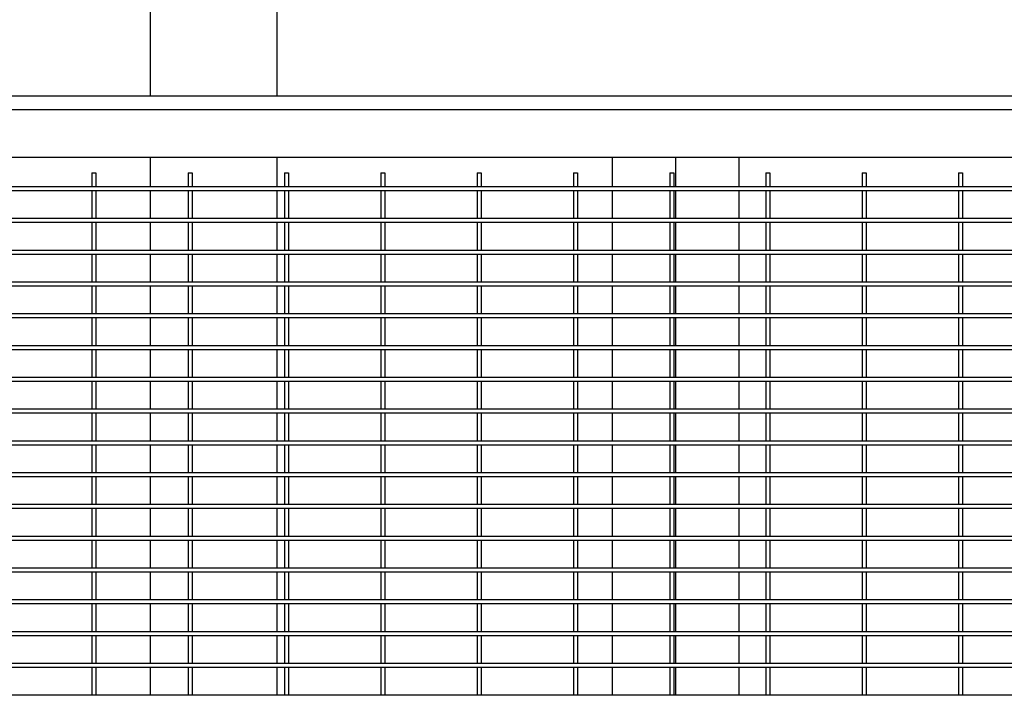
# Model space of a CAD drawing. Header units: inches. Extents: x 36 to 1719, y -84 to 1122.
# Tile 515 of 558: x 951 to 982, y 834 to 856. Entities that reach past the tile are written whole.
import ezdxf

# ---------------------------------------------------------------- set-up
doc = ezdxf.new("R2010")
doc.units = ezdxf.units.IN
doc.header["$LTSCALE"] = 48
doc.header["$MEASUREMENT"] = 0
doc.layers.add('Dimension (ANSI)', color=7, linetype='Continuous', lineweight=25)
doc.layers.add('Visible (ANSI)', color=7, linetype='Continuous', lineweight=30)
doc.styles.add('Note Text (ANSI)', font='tahoma.ttf')
doc.dimstyles.new('Architectural (ANSI)', dxfattribs={"dimscale": 48, "dimtxt": 0.125, "dimasz": 0.098425, "dimexe": 0.125, "dimexo": 0.0625, "dimgap": 0.031496, "dimtad": 0, "dimtih": 1, "dimtoh": 1, "dimdec": 4, "dimrnd": 1e-08, "dimzin": 3, "dimdsep": 46, "dimlunit": 4, "dimtxsty": 'Note Text (ANSI)', "dimcen": 0.09, "dimdle": 0.393701, "dimclrd": 256, "dimclre": 256, "dimclrt": 256, "dimadec": 0, "dimazin": 3, "dimtfac": 0.96, "dimtofl": 0, "dimtmove": 0, "dimatfit": 3, "dimfxl": 1, "dimfrac": 2, "dimtolj": 1, "dimtzin": 12, "dimlwd": -1, "dimlwe": -1, "dimarcsym": 0})

# ---------------------------------------------------------------- blocks, each defined once
blk = doc.blocks.new('*D15')
at = {"layer": 'Defpoints', "color": 0, "transparency": 16777216}
for p in [(1046.918, 854.671), (727.918, 840.715), (1046.918, 743.531)]:
    blk.add_point(p, dxfattribs=at)
at = {"layer": 'Dimension (ANSI)', "transparency": 16777216}
for p, q in [((1046.918, 851.671), (1046.918, 737.531)), ((727.918, 837.715), (727.918, 737.531)), ((732.642, 743.531), (854.572, 743.531)), ((1042.193, 743.531), (878.263, 743.531))]:
    blk.add_line(p, q, dxfattribs=at)
for points in [[(732.642, 744.318), (732.642, 742.743), (727.918, 743.531)], [(1042.193, 744.318), (1042.193, 742.743), (1046.918, 743.531)]]:
    blk.add_solid(points, dxfattribs=at)
at = {"layer": 'Dimension (ANSI)', "transparency": 16777216, "insert": (856.084, 746.656), "char_height": 6, "attachment_point": 1, "style": 'Note Text (ANSI)'}
blk.add_mtext('\\A1;26\'-7"', dxfattribs=at)

msp = doc.modelspace()

# ---------------------------------------------------------------- linework, layer by layer
at = {"layer": 'Visible (ANSI)'}
for p, q in [((955.41768, 890.4914), (955.41768, 853.13131)), ((959.41768, 853.13131), (959.41768, 869.42737)), ((1045.37768, 853.13131), (922.53768, 853.13131)), ((922.95768, 852.71131), (1044.95768, 852.71131)), ((924.45768, 851.21131), (1043.45768, 851.21131)), ((955.41768, 851.21131), (955.41768, 850.27381)), ((959.41768, 850.27381), (959.41768, 851.21131)), ((969.95768, 851.21131), (969.95768, 850.27381)), ((971.95768, 851.21131), (971.95768, 850.27381)), ((971.95768, 851.21131), (971.95768, 850.27381)), ((973.95768, 850.27381), (973.95768, 851.21131)), ((953.58268, 850.71131), (953.70768, 850.71131)), ((953.58268, 850.71131), (953.58268, 850.27381)), ((953.70768, 850.71131), (953.70768, 850.27381)), ((956.61393, 850.71131), (956.73893, 850.71131)), ((956.61393, 850.71131), (956.61393, 850.27381)), ((956.73893, 850.71131), (956.73893, 850.27381)), ((959.64518, 850.71131), (959.77018, 850.71131)), ((959.64518, 850.71131), (959.64518, 850.27381)), ((959.77018, 850.71131), (959.77018, 850.27381)), ((962.67643, 850.71131), (962.80143, 850.71131)), ((962.67643, 850.71131), (962.67643, 850.27381)), ((962.80143, 850.71131), (962.80143, 850.27381)), ((965.70768, 850.71131), (965.83268, 850.71131)), ((965.70768, 850.71131), (965.70768, 850.27381)), ((965.83268, 850.71131), (965.83268, 850.27381)), ((968.73893, 850.71131), (968.86393, 850.71131)), ((968.73893, 850.71131), (968.73893, 850.27381)), ((968.86393, 850.71131), (968.86393, 850.27381)), ((971.77018, 850.71131), (971.89518, 850.71131)), ((971.77018, 850.71131), (971.77018, 850.27381)), ((971.89518, 850.71131), (971.89518, 850.27381)), ((974.80143, 850.71131), (974.92643, 850.71131)), ((974.80143, 850.71131), (974.80143, 850.27381)), ((974.92643, 850.71131), (974.92643, 850.27381)), ((977.83268, 850.71131), (977.95768, 850.71131)), ((977.83268, 850.71131), (977.83268, 850.27381)), ((977.95768, 850.71131), (977.95768, 850.27381)), ((980.86393, 850.71131), (980.98893, 850.71131)), ((980.86393, 850.71131), (980.86393, 850.27381)), ((980.98893, 850.71131), (980.98893, 850.27381)), ((953.64518, 850.27381), (950.61393, 850.27381)), ((956.67643, 850.27381), (953.64518, 850.27381)), ((959.70768, 850.27381), (956.67643, 850.27381)), ((962.73893, 850.27381), (959.70768, 850.27381)), ((965.77018, 850.27381), (962.73893, 850.27381)), ((968.80143, 850.27381), (965.77018, 850.27381)), ((971.83268, 850.27381), (968.80143, 850.27381)), ((974.86393, 850.27381), (971.83268, 850.27381)), ((977.89518, 850.27381), (974.86393, 850.27381)), ((980.92643, 850.27381), (977.89518, 850.27381)), ((983.95768, 850.27381), (980.92643, 850.27381)), ((953.64518, 850.14881), (950.61393, 850.14881)), ((953.58268, 850.14881), (953.58268, 849.27381)), ((956.67643, 850.14881), (953.64518, 850.14881)), ((953.70768, 850.14881), (953.70768, 849.27381)), ((955.41768, 850.14881), (955.41768, 849.27381)), ((956.61393, 850.14881), (956.61393, 849.27381)), ((959.70768, 850.14881), (956.67643, 850.14881)), ((956.73893, 850.14881), (956.73893, 849.27381)), ((959.41768, 849.27381), (959.41768, 850.14881)), ((959.64518, 850.14881), (959.64518, 849.27381)), ((962.73893, 850.14881), (959.70768, 850.14881)), ((959.77018, 850.14881), (959.77018, 849.27381)), ((962.67643, 850.14881), (962.67643, 849.27381)), ((965.77018, 850.14881), (962.73893, 850.14881)), ((962.80143, 850.14881), (962.80143, 849.27381)), ((965.70768, 850.14881), (965.70768, 849.27381)), ((968.80143, 850.14881), (965.77018, 850.14881)), ((965.83268, 850.14881), (965.83268, 849.27381)), ((968.73893, 850.14881), (968.73893, 849.27381)), ((971.83268, 850.14881), (968.80143, 850.14881)), ((968.86393, 850.14881), (968.86393, 849.27381)), ((969.95768, 850.14881), (969.95768, 849.27381)), ((971.77018, 850.14881), (971.77018, 849.27381)), ((974.86393, 850.14881), (971.83268, 850.14881)), ((971.89518, 850.14881), (971.89518, 849.27381)), ((971.95768, 850.14881), (971.95768, 849.27381)), ((971.95768, 850.14881), (971.95768, 849.27381)), ((973.95768, 849.27381), (973.95768, 850.14881)), ((974.80143, 850.14881), (974.80143, 849.27381)), ((977.89518, 850.14881), (974.86393, 850.14881)), ((974.92643, 850.14881), (974.92643, 849.27381)), ((977.83268, 850.14881), (977.83268, 849.27381)), ((980.92643, 850.14881), (977.89518, 850.14881)), ((977.95768, 850.14881), (977.95768, 849.27381)), ((980.86393, 850.14881), (980.86393, 849.27381)), ((983.95768, 850.14881), (980.92643, 850.14881)), ((980.98893, 850.14881), (980.98893, 849.27381)), ((953.64518, 849.27381), (950.61393, 849.27381)), ((956.67643, 849.27381), (953.64518, 849.27381)), ((959.70768, 849.27381), (956.67643, 849.27381)), ((962.73893, 849.27381), (959.70768, 849.27381)), ((965.77018, 849.27381), (962.73893, 849.27381)), ((968.80143, 849.27381), (965.77018, 849.27381)), ((971.83268, 849.27381), (968.80143, 849.27381)), ((974.86393, 849.27381), (971.83268, 849.27381)), ((977.89518, 849.27381), (974.86393, 849.27381)), ((980.92643, 849.27381), (977.89518, 849.27381)), ((983.95768, 849.27381), (980.92643, 849.27381)), ((953.64518, 849.14881), (950.61393, 849.14881)), ((953.58268, 849.14881), (953.58268, 848.27381)), ((956.67643, 849.14881), (953.64518, 849.14881)), ((953.70768, 849.14881), (953.70768, 848.27381)), ((955.41768, 849.14881), (955.41768, 848.27381)), ((956.61393, 849.14881), (956.61393, 848.27381)), ((959.70768, 849.14881), (956.67643, 849.14881)), ((956.73893, 849.14881), (956.73893, 848.27381)), ((959.41768, 848.27381), (959.41768, 849.14881)), ((959.64518, 849.14881), (959.64518, 848.27381)), ((962.73893, 849.14881), (959.70768, 849.14881)), ((959.77018, 849.14881), (959.77018, 848.27381)), ((962.67643, 849.14881), (962.67643, 848.27381)), ((965.77018, 849.14881), (962.73893, 849.14881)), ((962.80143, 849.14881), (962.80143, 848.27381)), ((965.70768, 849.14881), (965.70768, 848.27381)), ((968.80143, 849.14881), (965.77018, 849.14881)), ((965.83268, 849.14881), (965.83268, 848.27381)), ((968.73893, 849.14881), (968.73893, 848.27381)), ((971.83268, 849.14881), (968.80143, 849.14881)), ((968.86393, 849.14881), (968.86393, 848.27381)), ((969.95768, 849.14881), (969.95768, 848.27381)), ((971.77018, 849.14881), (971.77018, 848.27381)), ((974.86393, 849.14881), (971.83268, 849.14881)), ((971.89518, 849.14881), (971.89518, 848.27381)), ((971.95768, 849.14881), (971.95768, 848.27381)), ((971.95768, 849.14881), (971.95768, 848.27381)), ((973.95768, 848.27381), (973.95768, 849.14881)), ((974.80143, 849.14881), (974.80143, 848.27381)), ((977.89518, 849.14881), (974.86393, 849.14881)), ((974.92643, 849.14881), (974.92643, 848.27381)), ((977.83268, 849.14881), (977.83268, 848.27381)), ((980.92643, 849.14881), (977.89518, 849.14881)), ((977.95768, 849.14881), (977.95768, 848.27381)), ((980.86393, 849.14881), (980.86393, 848.27381)), ((983.95768, 849.14881), (980.92643, 849.14881)), ((980.98893, 849.14881), (980.98893, 848.27381)), ((953.64518, 848.27381), (950.61393, 848.27381)), ((953.64518, 848.14881), (950.61393, 848.14881)), ((953.58268, 848.14881), (953.58268, 847.27381)), ((956.67643, 848.27381), (953.64518, 848.27381)), ((956.67643, 848.14881), (953.64518, 848.14881)), ((953.70768, 848.14881), (953.70768, 847.27381)), ((955.41768, 848.14881), (955.41768, 847.27381)), ((956.61393, 848.14881), (956.61393, 847.27381)), ((959.70768, 848.27381), (956.67643, 848.27381)), ((959.70768, 848.14881), (956.67643, 848.14881)), ((956.73893, 848.14881), (956.73893, 847.27381)), ((959.41768, 847.27381), (959.41768, 848.14881)), ((959.64518, 848.14881), (959.64518, 847.27381)), ((962.73893, 848.27381), (959.70768, 848.27381)), ((962.73893, 848.14881), (959.70768, 848.14881)), ((959.77018, 848.14881), (959.77018, 847.27381)), ((962.67643, 848.14881), (962.67643, 847.27381)), ((965.77018, 848.27381), (962.73893, 848.27381)), ((965.77018, 848.14881), (962.73893, 848.14881)), ((962.80143, 848.14881), (962.80143, 847.27381)), ((965.70768, 848.14881), (965.70768, 847.27381)), ((968.80143, 848.27381), (965.77018, 848.27381)), ((968.80143, 848.14881), (965.77018, 848.14881)), ((965.83268, 848.14881), (965.83268, 847.27381)), ((968.73893, 848.14881), (968.73893, 847.27381)), ((971.83268, 848.27381), (968.80143, 848.27381)), ((971.83268, 848.14881), (968.80143, 848.14881)), ((968.86393, 848.14881), (968.86393, 847.27381)), ((969.95768, 848.14881), (969.95768, 847.27381)), ((971.77018, 848.14881), (971.77018, 847.27381)), ((974.86393, 848.27381), (971.83268, 848.27381)), ((974.86393, 848.14881), (971.83268, 848.14881)), ((971.89518, 848.14881), (971.89518, 847.27381)), ((971.95768, 848.14881), (971.95768, 847.27381)), ((971.95768, 848.14881), (971.95768, 847.27381)), ((973.95768, 847.27381), (973.95768, 848.14881)), ((974.80143, 848.14881), (974.80143, 847.27381)), ((977.89518, 848.27381), (974.86393, 848.27381)), ((977.89518, 848.14881), (974.86393, 848.14881)), ((974.92643, 848.14881), (974.92643, 847.27381)), ((977.83268, 848.14881), (977.83268, 847.27381)), ((980.92643, 848.27381), (977.89518, 848.27381)), ((980.92643, 848.14881), (977.89518, 848.14881)), ((977.95768, 848.14881), (977.95768, 847.27381)), ((980.86393, 848.14881), (980.86393, 847.27381)), ((983.95768, 848.27381), (980.92643, 848.27381)), ((983.95768, 848.14881), (980.92643, 848.14881)), ((980.98893, 848.14881), (980.98893, 847.27381)), ((953.64518, 847.27381), (950.61393, 847.27381)), ((953.64518, 847.14881), (950.61393, 847.14881)), ((953.58268, 847.14881), (953.58268, 846.27381)), ((956.67643, 847.27381), (953.64518, 847.27381)), ((956.67643, 847.14881), (953.64518, 847.14881)), ((953.70768, 847.14881), (953.70768, 846.27381)), ((955.41768, 847.14881), (955.41768, 846.27381)), ((956.61393, 847.14881), (956.61393, 846.27381)), ((959.70768, 847.27381), (956.67643, 847.27381)), ((959.70768, 847.14881), (956.67643, 847.14881)), ((956.73893, 847.14881), (956.73893, 846.27381)), ((959.41768, 846.27381), (959.41768, 847.14881)), ((959.64518, 847.14881), (959.64518, 846.27381)), ((962.73893, 847.27381), (959.70768, 847.27381)), ((962.73893, 847.14881), (959.70768, 847.14881)), ((959.77018, 847.14881), (959.77018, 846.27381)), ((962.67643, 847.14881), (962.67643, 846.27381)), ((965.77018, 847.27381), (962.73893, 847.27381)), ((965.77018, 847.14881), (962.73893, 847.14881)), ((962.80143, 847.14881), (962.80143, 846.27381)), ((965.70768, 847.14881), (965.70768, 846.27381)), ((968.80143, 847.27381), (965.77018, 847.27381)), ((968.80143, 847.14881), (965.77018, 847.14881)), ((965.83268, 847.14881), (965.83268, 846.27381)), ((968.73893, 847.14881), (968.73893, 846.27381)), ((971.83268, 847.27381), (968.80143, 847.27381)), ((971.83268, 847.14881), (968.80143, 847.14881)), ((968.86393, 847.14881), (968.86393, 846.27381)), ((969.95768, 847.14881), (969.95768, 846.27381)), ((971.77018, 847.14881), (971.77018, 846.27381)), ((974.86393, 847.27381), (971.83268, 847.27381)), ((974.86393, 847.14881), (971.83268, 847.14881)), ((971.89518, 847.14881), (971.89518, 846.27381)), ((971.95768, 847.14881), (971.95768, 846.27381)), ((971.95768, 847.14881), (971.95768, 846.27381)), ((973.95768, 846.27381), (973.95768, 847.14881)), ((974.80143, 847.14881), (974.80143, 846.27381)), ((977.89518, 847.27381), (974.86393, 847.27381)), ((977.89518, 847.14881), (974.86393, 847.14881)), ((974.92643, 847.14881), (974.92643, 846.27381)), ((977.83268, 847.14881), (977.83268, 846.27381)), ((980.92643, 847.27381), (977.89518, 847.27381)), ((980.92643, 847.14881), (977.89518, 847.14881)), ((977.95768, 847.14881), (977.95768, 846.27381)), ((980.86393, 847.14881), (980.86393, 846.27381)), ((983.95768, 847.27381), (980.92643, 847.27381)), ((983.95768, 847.14881), (980.92643, 847.14881)), ((980.98893, 847.14881), (980.98893, 846.27381)), ((953.64518, 846.27381), (950.61393, 846.27381)), ((953.64518, 846.14881), (950.61393, 846.14881)), ((953.58268, 846.14881), (953.58268, 845.27381)), ((956.67643, 846.27381), (953.64518, 846.27381)), ((956.67643, 846.14881), (953.64518, 846.14881)), ((953.70768, 846.14881), (953.70768, 845.27381)), ((955.41768, 846.14881), (955.41768, 845.27381)), ((956.61393, 846.14881), (956.61393, 845.27381)), ((959.70768, 846.27381), (956.67643, 846.27381)), ((959.70768, 846.14881), (956.67643, 846.14881)), ((956.73893, 846.14881), (956.73893, 845.27381)), ((959.41768, 845.27381), (959.41768, 846.14881)), ((959.64518, 846.14881), (959.64518, 845.27381)), ((962.73893, 846.27381), (959.70768, 846.27381)), ((962.73893, 846.14881), (959.70768, 846.14881)), ((959.77018, 846.14881), (959.77018, 845.27381)), ((962.67643, 846.14881), (962.67643, 845.27381)), ((965.77018, 846.27381), (962.73893, 846.27381)), ((965.77018, 846.14881), (962.73893, 846.14881)), ((962.80143, 846.14881), (962.80143, 845.27381)), ((965.70768, 846.14881), (965.70768, 845.27381)), ((968.80143, 846.27381), (965.77018, 846.27381)), ((968.80143, 846.14881), (965.77018, 846.14881)), ((965.83268, 846.14881), (965.83268, 845.27381)), ((968.73893, 846.14881), (968.73893, 845.27381)), ((971.83268, 846.27381), (968.80143, 846.27381)), ((971.83268, 846.14881), (968.80143, 846.14881)), ((968.86393, 846.14881), (968.86393, 845.27381)), ((969.95768, 846.14881), (969.95768, 845.27381)), ((971.77018, 846.14881), (971.77018, 845.27381)), ((974.86393, 846.27381), (971.83268, 846.27381)), ((974.86393, 846.14881), (971.83268, 846.14881)), ((971.89518, 846.14881), (971.89518, 845.27381)), ((971.95768, 846.14881), (971.95768, 845.27381)), ((971.95768, 846.14881), (971.95768, 845.27381)), ((973.95768, 845.27381), (973.95768, 846.14881)), ((974.80143, 846.14881), (974.80143, 845.27381)), ((977.89518, 846.27381), (974.86393, 846.27381)), ((977.89518, 846.14881), (974.86393, 846.14881)), ((974.92643, 846.14881), (974.92643, 845.27381)), ((977.83268, 846.14881), (977.83268, 845.27381)), ((980.92643, 846.27381), (977.89518, 846.27381)), ((980.92643, 846.14881), (977.89518, 846.14881)), ((977.95768, 846.14881), (977.95768, 845.27381)), ((980.86393, 846.14881), (980.86393, 845.27381)), ((983.95768, 846.27381), (980.92643, 846.27381)), ((983.95768, 846.14881), (980.92643, 846.14881)), ((980.98893, 846.14881), (980.98893, 845.27381)), ((953.64518, 845.27381), (950.61393, 845.27381)), ((956.67643, 845.27381), (953.64518, 845.27381)), ((959.70768, 845.27381), (956.67643, 845.27381)), ((962.73893, 845.27381), (959.70768, 845.27381)), ((965.77018, 845.27381), (962.73893, 845.27381)), ((968.80143, 845.27381), (965.77018, 845.27381)), ((971.83268, 845.27381), (968.80143, 845.27381)), ((974.86393, 845.27381), (971.83268, 845.27381)), ((977.89518, 845.27381), (974.86393, 845.27381)), ((980.92643, 845.27381), (977.89518, 845.27381)), ((983.95768, 845.27381), (980.92643, 845.27381)), ((953.64518, 845.14881), (950.61393, 845.14881)), ((953.58268, 845.14881), (953.58268, 844.27381)), ((956.67643, 845.14881), (953.64518, 845.14881)), ((953.70768, 845.14881), (953.70768, 844.27381)), ((955.41768, 845.14881), (955.41768, 844.27381)), ((956.61393, 845.14881), (956.61393, 844.27381)), ((959.70768, 845.14881), (956.67643, 845.14881)), ((956.73893, 845.14881), (956.73893, 844.27381)), ((959.41768, 844.27381), (959.41768, 845.14881)), ((959.64518, 845.14881), (959.64518, 844.27381)), ((962.73893, 845.14881), (959.70768, 845.14881)), ((959.77018, 845.14881), (959.77018, 844.27381)), ((962.67643, 845.14881), (962.67643, 844.27381)), ((965.77018, 845.14881), (962.73893, 845.14881)), ((962.80143, 845.14881), (962.80143, 844.27381)), ((965.70768, 845.14881), (965.70768, 844.27381)), ((968.80143, 845.14881), (965.77018, 845.14881)), ((965.83268, 845.14881), (965.83268, 844.27381)), ((968.73893, 845.14881), (968.73893, 844.27381)), ((971.83268, 845.14881), (968.80143, 845.14881)), ((968.86393, 845.14881), (968.86393, 844.27381)), ((969.95768, 845.14881), (969.95768, 844.27381)), ((971.77018, 845.14881), (971.77018, 844.27381)), ((974.86393, 845.14881), (971.83268, 845.14881)), ((971.89518, 845.14881), (971.89518, 844.27381)), ((971.95768, 845.14881), (971.95768, 844.27381)), ((971.95768, 845.14881), (971.95768, 844.27381)), ((973.95768, 844.27381), (973.95768, 845.14881)), ((974.80143, 845.14881), (974.80143, 844.27381)), ((977.89518, 845.14881), (974.86393, 845.14881)), ((974.92643, 845.14881), (974.92643, 844.27381)), ((977.83268, 845.14881), (977.83268, 844.27381)), ((980.92643, 845.14881), (977.89518, 845.14881)), ((977.95768, 845.14881), (977.95768, 844.27381)), ((980.86393, 845.14881), (980.86393, 844.27381)), ((983.95768, 845.14881), (980.92643, 845.14881)), ((980.98893, 845.14881), (980.98893, 844.27381)), ((953.64518, 844.27381), (950.61393, 844.27381)), ((953.64518, 844.14881), (950.61393, 844.14881)), ((953.58268, 844.14881), (953.58268, 843.27381)), ((956.67643, 844.27381), (953.64518, 844.27381)), ((956.67643, 844.14881), (953.64518, 844.14881)), ((953.70768, 844.14881), (953.70768, 843.27381)), ((955.41768, 844.14881), (955.41768, 843.27381)), ((956.61393, 844.14881), (956.61393, 843.27381)), ((959.70768, 844.27381), (956.67643, 844.27381)), ((959.70768, 844.14881), (956.67643, 844.14881)), ((956.73893, 844.14881), (956.73893, 843.27381)), ((959.41768, 843.27381), (959.41768, 844.14881)), ((959.64518, 844.14881), (959.64518, 843.27381)), ((962.73893, 844.27381), (959.70768, 844.27381)), ((962.73893, 844.14881), (959.70768, 844.14881)), ((959.77018, 844.14881), (959.77018, 843.27381)), ((962.67643, 844.14881), (962.67643, 843.27381)), ((965.77018, 844.27381), (962.73893, 844.27381)), ((965.77018, 844.14881), (962.73893, 844.14881)), ((962.80143, 844.14881), (962.80143, 843.27381)), ((965.70768, 844.14881), (965.70768, 843.27381)), ((968.80143, 844.27381), (965.77018, 844.27381)), ((968.80143, 844.14881), (965.77018, 844.14881)), ((965.83268, 844.14881), (965.83268, 843.27381)), ((968.73893, 844.14881), (968.73893, 843.27381)), ((971.83268, 844.27381), (968.80143, 844.27381)), ((971.83268, 844.14881), (968.80143, 844.14881)), ((968.86393, 844.14881), (968.86393, 843.27381)), ((969.95768, 844.14881), (969.95768, 843.27381)), ((971.77018, 844.14881), (971.77018, 843.27381)), ((974.86393, 844.27381), (971.83268, 844.27381)), ((974.86393, 844.14881), (971.83268, 844.14881)), ((971.89518, 844.14881), (971.89518, 843.27381)), ((971.95768, 844.14881), (971.95768, 843.27381)), ((971.95768, 844.14881), (971.95768, 843.27381)), ((973.95768, 843.27381), (973.95768, 844.14881)), ((974.80143, 844.14881), (974.80143, 843.27381)), ((977.89518, 844.27381), (974.86393, 844.27381)), ((977.89518, 844.14881), (974.86393, 844.14881)), ((974.92643, 844.14881), (974.92643, 843.27381)), ((977.83268, 844.14881), (977.83268, 843.27381)), ((980.92643, 844.27381), (977.89518, 844.27381)), ((980.92643, 844.14881), (977.89518, 844.14881)), ((977.95768, 844.14881), (977.95768, 843.27381)), ((980.86393, 844.14881), (980.86393, 843.27381)), ((983.95768, 844.27381), (980.92643, 844.27381)), ((983.95768, 844.14881), (980.92643, 844.14881)), ((980.98893, 844.14881), (980.98893, 843.27381)), ((953.64518, 843.27381), (950.61393, 843.27381)), ((953.64518, 843.14881), (950.61393, 843.14881)), ((953.58268, 843.14881), (953.58268, 842.27381)), ((956.67643, 843.27381), (953.64518, 843.27381)), ((956.67643, 843.14881), (953.64518, 843.14881)), ((953.70768, 843.14881), (953.70768, 842.27381)), ((955.41768, 843.14881), (955.41768, 842.27381)), ((956.61393, 843.14881), (956.61393, 842.27381)), ((959.70768, 843.27381), (956.67643, 843.27381)), ((959.70768, 843.14881), (956.67643, 843.14881)), ((956.73893, 843.14881), (956.73893, 842.27381)), ((959.41768, 842.27381), (959.41768, 843.14881)), ((959.64518, 843.14881), (959.64518, 842.27381)), ((962.73893, 843.27381), (959.70768, 843.27381)), ((962.73893, 843.14881), (959.70768, 843.14881)), ((959.77018, 843.14881), (959.77018, 842.27381)), ((962.67643, 843.14881), (962.67643, 842.27381)), ((965.77018, 843.27381), (962.73893, 843.27381)), ((965.77018, 843.14881), (962.73893, 843.14881)), ((962.80143, 843.14881), (962.80143, 842.27381)), ((965.70768, 843.14881), (965.70768, 842.27381)), ((968.80143, 843.27381), (965.77018, 843.27381)), ((968.80143, 843.14881), (965.77018, 843.14881)), ((965.83268, 843.14881), (965.83268, 842.27381)), ((968.73893, 843.14881), (968.73893, 842.27381)), ((971.83268, 843.27381), (968.80143, 843.27381)), ((971.83268, 843.14881), (968.80143, 843.14881)), ((968.86393, 843.14881), (968.86393, 842.27381)), ((969.95768, 843.14881), (969.95768, 842.27381)), ((971.77018, 843.14881), (971.77018, 842.27381)), ((974.86393, 843.27381), (971.83268, 843.27381)), ((974.86393, 843.14881), (971.83268, 843.14881)), ((971.89518, 843.14881), (971.89518, 842.27381)), ((971.95768, 843.14881), (971.95768, 842.27381)), ((971.95768, 843.14881), (971.95768, 842.27381)), ((973.95768, 842.27381), (973.95768, 843.14881)), ((974.80143, 843.14881), (974.80143, 842.27381)), ((977.89518, 843.27381), (974.86393, 843.27381)), ((977.89518, 843.14881), (974.86393, 843.14881)), ((974.92643, 843.14881), (974.92643, 842.27381)), ((977.83268, 843.14881), (977.83268, 842.27381)), ((980.92643, 843.27381), (977.89518, 843.27381)), ((980.92643, 843.14881), (977.89518, 843.14881)), ((977.95768, 843.14881), (977.95768, 842.27381)), ((980.86393, 843.14881), (980.86393, 842.27381)), ((983.95768, 843.27381), (980.92643, 843.27381)), ((983.95768, 843.14881), (980.92643, 843.14881)), ((980.98893, 843.14881), (980.98893, 842.27381)), ((953.64518, 842.27381), (950.61393, 842.27381)), ((953.64518, 842.14881), (950.61393, 842.14881)), ((953.58268, 842.14881), (953.58268, 841.27381)), ((956.67643, 842.27381), (953.64518, 842.27381)), ((956.67643, 842.14881), (953.64518, 842.14881)), ((953.70768, 842.14881), (953.70768, 841.27381)), ((955.41768, 842.14881), (955.41768, 841.27381)), ((956.61393, 842.14881), (956.61393, 841.27381)), ((959.70768, 842.27381), (956.67643, 842.27381)), ((959.70768, 842.14881), (956.67643, 842.14881)), ((956.73893, 842.14881), (956.73893, 841.27381)), ((959.41768, 841.27381), (959.41768, 842.14881)), ((959.64518, 842.14881), (959.64518, 841.27381)), ((962.73893, 842.27381), (959.70768, 842.27381)), ((962.73893, 842.14881), (959.70768, 842.14881)), ((959.77018, 842.14881), (959.77018, 841.27381)), ((962.67643, 842.14881), (962.67643, 841.27381)), ((965.77018, 842.27381), (962.73893, 842.27381)), ((965.77018, 842.14881), (962.73893, 842.14881)), ((962.80143, 842.14881), (962.80143, 841.27381)), ((965.70768, 842.14881), (965.70768, 841.27381)), ((968.80143, 842.27381), (965.77018, 842.27381)), ((968.80143, 842.14881), (965.77018, 842.14881)), ((965.83268, 842.14881), (965.83268, 841.27381)), ((968.73893, 842.14881), (968.73893, 841.27381)), ((971.83268, 842.27381), (968.80143, 842.27381)), ((971.83268, 842.14881), (968.80143, 842.14881)), ((968.86393, 842.14881), (968.86393, 841.27381)), ((969.95768, 842.14881), (969.95768, 841.27381)), ((971.77018, 842.14881), (971.77018, 841.27381)), ((974.86393, 842.27381), (971.83268, 842.27381)), ((974.86393, 842.14881), (971.83268, 842.14881)), ((971.89518, 842.14881), (971.89518, 841.27381)), ((971.95768, 842.14881), (971.95768, 841.27381)), ((971.95768, 842.14881), (971.95768, 841.27381)), ((973.95768, 841.27381), (973.95768, 842.14881)), ((974.80143, 842.14881), (974.80143, 841.27381)), ((977.89518, 842.27381), (974.86393, 842.27381)), ((977.89518, 842.14881), (974.86393, 842.14881)), ((974.92643, 842.14881), (974.92643, 841.27381)), ((977.83268, 842.14881), (977.83268, 841.27381)), ((980.92643, 842.27381), (977.89518, 842.27381)), ((980.92643, 842.14881), (977.89518, 842.14881)), ((977.95768, 842.14881), (977.95768, 841.27381)), ((980.86393, 842.14881), (980.86393, 841.27381)), ((983.95768, 842.27381), (980.92643, 842.27381)), ((983.95768, 842.14881), (980.92643, 842.14881)), ((980.98893, 842.14881), (980.98893, 841.27381)), ((953.64518, 841.27381), (950.61393, 841.27381)), ((956.67643, 841.27381), (953.64518, 841.27381)), ((959.70768, 841.27381), (956.67643, 841.27381)), ((962.73893, 841.27381), (959.70768, 841.27381)), ((965.77018, 841.27381), (962.73893, 841.27381)), ((968.80143, 841.27381), (965.77018, 841.27381)), ((971.83268, 841.27381), (968.80143, 841.27381)), ((974.86393, 841.27381), (971.83268, 841.27381)), ((977.89518, 841.27381), (974.86393, 841.27381)), ((980.92643, 841.27381), (977.89518, 841.27381)), ((983.95768, 841.27381), (980.92643, 841.27381)), ((953.64518, 841.14881), (950.61393, 841.14881)), ((953.58268, 841.14881), (953.58268, 840.27381)), ((956.67643, 841.14881), (953.64518, 841.14881)), ((953.70768, 841.14881), (953.70768, 840.27381)), ((955.41768, 841.14881), (955.41768, 840.27381)), ((956.61393, 841.14881), (956.61393, 840.27381)), ((959.70768, 841.14881), (956.67643, 841.14881)), ((956.73893, 841.14881), (956.73893, 840.27381)), ((959.41768, 840.27381), (959.41768, 841.14881)), ((959.64518, 841.14881), (959.64518, 840.27381)), ((962.73893, 841.14881), (959.70768, 841.14881)), ((959.77018, 841.14881), (959.77018, 840.27381)), ((962.67643, 841.14881), (962.67643, 840.27381)), ((965.77018, 841.14881), (962.73893, 841.14881)), ((962.80143, 841.14881), (962.80143, 840.27381)), ((965.70768, 841.14881), (965.70768, 840.27381)), ((968.80143, 841.14881), (965.77018, 841.14881)), ((965.83268, 841.14881), (965.83268, 840.27381)), ((968.73893, 841.14881), (968.73893, 840.27381)), ((971.83268, 841.14881), (968.80143, 841.14881)), ((968.86393, 841.14881), (968.86393, 840.27381)), ((969.95768, 841.14881), (969.95768, 840.27381)), ((971.77018, 841.14881), (971.77018, 840.27381)), ((974.86393, 841.14881), (971.83268, 841.14881)), ((971.89518, 841.14881), (971.89518, 840.27381)), ((971.95768, 841.14881), (971.95768, 840.27381)), ((971.95768, 841.14881), (971.95768, 840.27381)), ((973.95768, 840.27381), (973.95768, 841.14881)), ((974.80143, 841.14881), (974.80143, 840.27381)), ((977.89518, 841.14881), (974.86393, 841.14881)), ((974.92643, 841.14881), (974.92643, 840.27381)), ((977.83268, 841.14881), (977.83268, 840.27381)), ((980.92643, 841.14881), (977.89518, 841.14881)), ((977.95768, 841.14881), (977.95768, 840.27381)), ((980.86393, 841.14881), (980.86393, 840.27381)), ((983.95768, 841.14881), (980.92643, 841.14881)), ((980.98893, 841.14881), (980.98893, 840.27381)), ((953.64518, 840.27381), (950.61393, 840.27381)), ((956.67643, 840.27381), (953.64518, 840.27381)), ((959.70768, 840.27381), (956.67643, 840.27381)), ((962.73893, 840.27381), (959.70768, 840.27381)), ((965.77018, 840.27381), (962.73893, 840.27381)), ((968.80143, 840.27381), (965.77018, 840.27381)), ((971.83268, 840.27381), (968.80143, 840.27381)), ((974.86393, 840.27381), (971.83268, 840.27381)), ((977.89518, 840.27381), (974.86393, 840.27381)), ((980.92643, 840.27381), (977.89518, 840.27381)), ((983.95768, 840.27381), (980.92643, 840.27381)), ((953.64518, 840.14881), (950.61393, 840.14881)), ((953.58268, 840.14881), (953.58268, 839.27381)), ((956.67643, 840.14881), (953.64518, 840.14881)), ((953.70768, 840.14881), (953.70768, 839.27381)), ((955.41768, 840.14881), (955.41768, 839.27381)), ((956.61393, 840.14881), (956.61393, 839.27381)), ((959.70768, 840.14881), (956.67643, 840.14881)), ((956.73893, 840.14881), (956.73893, 839.27381)), ((959.41768, 839.27381), (959.41768, 840.14881)), ((959.64518, 840.14881), (959.64518, 839.27381)), ((962.73893, 840.14881), (959.70768, 840.14881)), ((959.77018, 840.14881), (959.77018, 839.27381)), ((962.67643, 840.14881), (962.67643, 839.27381)), ((965.77018, 840.14881), (962.73893, 840.14881)), ((962.80143, 840.14881), (962.80143, 839.27381)), ((965.70768, 840.14881), (965.70768, 839.27381)), ((968.80143, 840.14881), (965.77018, 840.14881)), ((965.83268, 840.14881), (965.83268, 839.27381)), ((968.73893, 840.14881), (968.73893, 839.27381)), ((971.83268, 840.14881), (968.80143, 840.14881)), ((968.86393, 840.14881), (968.86393, 839.27381)), ((969.95768, 840.14881), (969.95768, 839.27381)), ((971.77018, 840.14881), (971.77018, 839.27381)), ((974.86393, 840.14881), (971.83268, 840.14881)), ((971.89518, 840.14881), (971.89518, 839.27381)), ((971.95768, 840.14881), (971.95768, 839.27381)), ((971.95768, 840.14881), (971.95768, 839.27381)), ((973.95768, 839.27381), (973.95768, 840.14881)), ((974.80143, 840.14881), (974.80143, 839.27381)), ((977.89518, 840.14881), (974.86393, 840.14881)), ((974.92643, 840.14881), (974.92643, 839.27381)), ((977.83268, 840.14881), (977.83268, 839.27381)), ((980.92643, 840.14881), (977.89518, 840.14881)), ((977.95768, 840.14881), (977.95768, 839.27381)), ((980.86393, 840.14881), (980.86393, 839.27381)), ((983.95768, 840.14881), (980.92643, 840.14881)), ((980.98893, 840.14881), (980.98893, 839.27381)), ((953.64518, 839.27381), (950.61393, 839.27381)), ((953.64518, 839.14881), (950.61393, 839.14881)), ((953.58268, 839.14881), (953.58268, 838.27381)), ((956.67643, 839.27381), (953.64518, 839.27381)), ((956.67643, 839.14881), (953.64518, 839.14881)), ((953.70768, 839.14881), (953.70768, 838.27381)), ((955.41768, 839.14881), (955.41768, 838.27381)), ((956.61393, 839.14881), (956.61393, 838.27381)), ((959.70768, 839.27381), (956.67643, 839.27381)), ((959.70768, 839.14881), (956.67643, 839.14881)), ((956.73893, 839.14881), (956.73893, 838.27381)), ((959.41768, 838.27381), (959.41768, 839.14881)), ((959.64518, 839.14881), (959.64518, 838.27381)), ((962.73893, 839.27381), (959.70768, 839.27381)), ((962.73893, 839.14881), (959.70768, 839.14881)), ((959.77018, 839.14881), (959.77018, 838.27381)), ((962.67643, 839.14881), (962.67643, 838.27381)), ((965.77018, 839.27381), (962.73893, 839.27381)), ((965.77018, 839.14881), (962.73893, 839.14881)), ((962.80143, 839.14881), (962.80143, 838.27381)), ((965.70768, 839.14881), (965.70768, 838.27381)), ((968.80143, 839.27381), (965.77018, 839.27381)), ((968.80143, 839.14881), (965.77018, 839.14881)), ((965.83268, 839.14881), (965.83268, 838.27381)), ((968.73893, 839.14881), (968.73893, 838.27381)), ((971.83268, 839.27381), (968.80143, 839.27381)), ((971.83268, 839.14881), (968.80143, 839.14881)), ((968.86393, 839.14881), (968.86393, 838.27381)), ((969.95768, 839.14881), (969.95768, 838.27381)), ((971.77018, 839.14881), (971.77018, 838.27381)), ((974.86393, 839.27381), (971.83268, 839.27381)), ((974.86393, 839.14881), (971.83268, 839.14881)), ((971.89518, 839.14881), (971.89518, 838.27381)), ((971.95768, 839.14881), (971.95768, 838.27381)), ((971.95768, 839.14881), (971.95768, 838.27381)), ((973.95768, 838.27381), (973.95768, 839.14881)), ((974.80143, 839.14881), (974.80143, 838.27381)), ((977.89518, 839.27381), (974.86393, 839.27381)), ((977.89518, 839.14881), (974.86393, 839.14881)), ((974.92643, 839.14881), (974.92643, 838.27381)), ((977.83268, 839.14881), (977.83268, 838.27381)), ((980.92643, 839.27381), (977.89518, 839.27381)), ((980.92643, 839.14881), (977.89518, 839.14881)), ((977.95768, 839.14881), (977.95768, 838.27381)), ((980.86393, 839.14881), (980.86393, 838.27381)), ((983.95768, 839.27381), (980.92643, 839.27381)), ((983.95768, 839.14881), (980.92643, 839.14881)), ((980.98893, 839.14881), (980.98893, 838.27381)), ((953.64518, 838.27381), (950.61393, 838.27381)), ((953.64518, 838.14881), (950.61393, 838.14881)), ((953.58268, 838.14881), (953.58268, 837.27381)), ((956.67643, 838.27381), (953.64518, 838.27381)), ((956.67643, 838.14881), (953.64518, 838.14881)), ((953.70768, 838.14881), (953.70768, 837.27381)), ((955.41768, 838.14881), (955.41768, 837.27381)), ((956.61393, 838.14881), (956.61393, 837.27381)), ((959.70768, 838.27381), (956.67643, 838.27381)), ((959.70768, 838.14881), (956.67643, 838.14881)), ((956.73893, 838.14881), (956.73893, 837.27381)), ((959.41768, 837.27381), (959.41768, 838.14881)), ((959.64518, 838.14881), (959.64518, 837.27381)), ((962.73893, 838.27381), (959.70768, 838.27381)), ((962.73893, 838.14881), (959.70768, 838.14881)), ((959.77018, 838.14881), (959.77018, 837.27381)), ((962.67643, 838.14881), (962.67643, 837.27381)), ((965.77018, 838.27381), (962.73893, 838.27381)), ((965.77018, 838.14881), (962.73893, 838.14881)), ((962.80143, 838.14881), (962.80143, 837.27381)), ((965.70768, 838.14881), (965.70768, 837.27381)), ((968.80143, 838.27381), (965.77018, 838.27381)), ((968.80143, 838.14881), (965.77018, 838.14881)), ((965.83268, 838.14881), (965.83268, 837.27381)), ((968.73893, 838.14881), (968.73893, 837.27381)), ((971.83268, 838.27381), (968.80143, 838.27381)), ((971.83268, 838.14881), (968.80143, 838.14881)), ((968.86393, 838.14881), (968.86393, 837.27381)), ((969.95768, 838.14881), (969.95768, 837.27381)), ((971.77018, 838.14881), (971.77018, 837.27381)), ((974.86393, 838.27381), (971.83268, 838.27381)), ((974.86393, 838.14881), (971.83268, 838.14881)), ((971.89518, 838.14881), (971.89518, 837.27381)), ((971.95768, 838.14881), (971.95768, 837.27381)), ((971.95768, 838.14881), (971.95768, 837.27381)), ((973.95768, 837.27381), (973.95768, 838.14881)), ((974.80143, 838.14881), (974.80143, 837.27381)), ((977.89518, 838.27381), (974.86393, 838.27381)), ((977.89518, 838.14881), (974.86393, 838.14881)), ((974.92643, 838.14881), (974.92643, 837.27381)), ((977.83268, 838.14881), (977.83268, 837.27381)), ((980.92643, 838.27381), (977.89518, 838.27381)), ((980.92643, 838.14881), (977.89518, 838.14881)), ((977.95768, 838.14881), (977.95768, 837.27381)), ((980.86393, 838.14881), (980.86393, 837.27381)), ((983.95768, 838.27381), (980.92643, 838.27381)), ((983.95768, 838.14881), (980.92643, 838.14881)), ((980.98893, 838.14881), (980.98893, 837.27381)), ((953.64518, 837.27381), (950.61393, 837.27381)), ((956.67643, 837.27381), (953.64518, 837.27381)), ((959.70768, 837.27381), (956.67643, 837.27381)), ((962.73893, 837.27381), (959.70768, 837.27381)), ((965.77018, 837.27381), (962.73893, 837.27381)), ((968.80143, 837.27381), (965.77018, 837.27381)), ((971.83268, 837.27381), (968.80143, 837.27381)), ((974.86393, 837.27381), (971.83268, 837.27381)), ((977.89518, 837.27381), (974.86393, 837.27381)), ((980.92643, 837.27381), (977.89518, 837.27381)), ((983.95768, 837.27381), (980.92643, 837.27381)), ((953.64518, 837.14881), (950.61393, 837.14881)), ((953.58268, 837.14881), (953.58268, 836.27381)), ((956.67643, 837.14881), (953.64518, 837.14881)), ((953.70768, 837.14881), (953.70768, 836.27381)), ((955.41768, 837.14881), (955.41768, 836.27381)), ((956.61393, 837.14881), (956.61393, 836.27381)), ((959.70768, 837.14881), (956.67643, 837.14881)), ((956.73893, 837.14881), (956.73893, 836.27381)), ((959.41768, 836.27381), (959.41768, 837.14881)), ((959.64518, 837.14881), (959.64518, 836.27381)), ((962.73893, 837.14881), (959.70768, 837.14881)), ((959.77018, 837.14881), (959.77018, 836.27381)), ((962.67643, 837.14881), (962.67643, 836.27381)), ((965.77018, 837.14881), (962.73893, 837.14881)), ((962.80143, 837.14881), (962.80143, 836.27381)), ((965.70768, 837.14881), (965.70768, 836.27381)), ((968.80143, 837.14881), (965.77018, 837.14881)), ((965.83268, 837.14881), (965.83268, 836.27381)), ((968.73893, 837.14881), (968.73893, 836.27381)), ((971.83268, 837.14881), (968.80143, 837.14881)), ((968.86393, 837.14881), (968.86393, 836.27381)), ((969.95768, 837.14881), (969.95768, 836.27381)), ((971.77018, 837.14881), (971.77018, 836.27381)), ((974.86393, 837.14881), (971.83268, 837.14881)), ((971.89518, 837.14881), (971.89518, 836.27381)), ((971.95768, 837.14881), (971.95768, 836.27381)), ((971.95768, 837.14881), (971.95768, 836.27381)), ((973.95768, 836.27381), (973.95768, 837.14881)), ((974.80143, 837.14881), (974.80143, 836.27381)), ((977.89518, 837.14881), (974.86393, 837.14881)), ((974.92643, 837.14881), (974.92643, 836.27381)), ((977.83268, 837.14881), (977.83268, 836.27381)), ((980.92643, 837.14881), (977.89518, 837.14881)), ((977.95768, 837.14881), (977.95768, 836.27381)), ((980.86393, 837.14881), (980.86393, 836.27381)), ((983.95768, 837.14881), (980.92643, 837.14881)), ((980.98893, 837.14881), (980.98893, 836.27381)), ((953.64518, 836.27381), (950.61393, 836.27381)), ((956.67643, 836.27381), (953.64518, 836.27381)), ((959.70768, 836.27381), (956.67643, 836.27381)), ((962.73893, 836.27381), (959.70768, 836.27381)), ((965.77018, 836.27381), (962.73893, 836.27381)), ((968.80143, 836.27381), (965.77018, 836.27381)), ((971.83268, 836.27381), (968.80143, 836.27381)), ((974.86393, 836.27381), (971.83268, 836.27381)), ((977.89518, 836.27381), (974.86393, 836.27381)), ((980.92643, 836.27381), (977.89518, 836.27381)), ((983.95768, 836.27381), (980.92643, 836.27381)), ((953.64518, 836.14881), (950.61393, 836.14881)), ((953.58268, 836.14881), (953.58268, 835.27381)), ((956.67643, 836.14881), (953.64518, 836.14881)), ((953.70768, 836.14881), (953.70768, 835.27381)), ((955.41768, 836.14881), (955.41768, 835.27381)), ((956.61393, 836.14881), (956.61393, 835.27381)), ((959.70768, 836.14881), (956.67643, 836.14881)), ((956.73893, 836.14881), (956.73893, 835.27381)), ((959.41768, 835.27381), (959.41768, 836.14881)), ((959.64518, 836.14881), (959.64518, 835.27381)), ((962.73893, 836.14881), (959.70768, 836.14881)), ((959.77018, 836.14881), (959.77018, 835.27381)), ((962.67643, 836.14881), (962.67643, 835.27381)), ((965.77018, 836.14881), (962.73893, 836.14881)), ((962.80143, 836.14881), (962.80143, 835.27381)), ((965.70768, 836.14881), (965.70768, 835.27381)), ((968.80143, 836.14881), (965.77018, 836.14881)), ((965.83268, 836.14881), (965.83268, 835.27381)), ((968.73893, 836.14881), (968.73893, 835.27381)), ((971.83268, 836.14881), (968.80143, 836.14881)), ((968.86393, 836.14881), (968.86393, 835.27381)), ((969.95768, 836.14881), (969.95768, 835.27381)), ((971.77018, 836.14881), (971.77018, 835.27381)), ((974.86393, 836.14881), (971.83268, 836.14881)), ((971.89518, 836.14881), (971.89518, 835.27381)), ((971.95768, 836.14881), (971.95768, 835.27381)), ((971.95768, 836.14881), (971.95768, 835.27381)), ((973.95768, 835.27381), (973.95768, 836.14881)), ((974.80143, 836.14881), (974.80143, 835.27381)), ((977.89518, 836.14881), (974.86393, 836.14881)), ((974.92643, 836.14881), (974.92643, 835.27381)), ((977.83268, 836.14881), (977.83268, 835.27381)), ((980.92643, 836.14881), (977.89518, 836.14881)), ((977.95768, 836.14881), (977.95768, 835.27381)), ((980.86393, 836.14881), (980.86393, 835.27381)), ((983.95768, 836.14881), (980.92643, 836.14881)), ((980.98893, 836.14881), (980.98893, 835.27381)), ((953.64518, 835.27381), (950.61393, 835.27381)), ((953.64518, 835.14881), (950.61393, 835.14881)), ((953.58268, 835.14881), (953.58268, 834.27381)), ((956.67643, 835.27381), (953.64518, 835.27381)), ((956.67643, 835.14881), (953.64518, 835.14881)), ((953.70768, 835.14881), (953.70768, 834.27381)), ((955.41768, 835.14881), (955.41768, 834.27381)), ((956.61393, 835.14881), (956.61393, 834.27381)), ((959.70768, 835.27381), (956.67643, 835.27381)), ((959.70768, 835.14881), (956.67643, 835.14881)), ((956.73893, 835.14881), (956.73893, 834.27381)), ((959.41768, 834.27381), (959.41768, 835.14881)), ((959.64518, 835.14881), (959.64518, 834.27381)), ((962.73893, 835.27381), (959.70768, 835.27381)), ((962.73893, 835.14881), (959.70768, 835.14881)), ((959.77018, 835.14881), (959.77018, 834.27381)), ((962.67643, 835.14881), (962.67643, 834.27381)), ((965.77018, 835.27381), (962.73893, 835.27381)), ((965.77018, 835.14881), (962.73893, 835.14881)), ((962.80143, 835.14881), (962.80143, 834.27381)), ((965.70768, 835.14881), (965.70768, 834.27381)), ((968.80143, 835.27381), (965.77018, 835.27381)), ((968.80143, 835.14881), (965.77018, 835.14881)), ((965.83268, 835.14881), (965.83268, 834.27381)), ((968.73893, 835.14881), (968.73893, 834.27381)), ((971.83268, 835.27381), (968.80143, 835.27381)), ((971.83268, 835.14881), (968.80143, 835.14881)), ((968.86393, 835.14881), (968.86393, 834.27381)), ((969.95768, 835.14881), (969.95768, 834.27381)), ((971.77018, 835.14881), (971.77018, 834.27381)), ((974.86393, 835.27381), (971.83268, 835.27381)), ((974.86393, 835.14881), (971.83268, 835.14881)), ((971.89518, 835.14881), (971.89518, 834.27381)), ((971.95768, 835.14881), (971.95768, 834.27381)), ((971.95768, 835.14881), (971.95768, 834.27381)), ((973.95768, 834.27381), (973.95768, 835.14881)), ((974.80143, 835.14881), (974.80143, 834.27381)), ((977.89518, 835.27381), (974.86393, 835.27381)), ((977.89518, 835.14881), (974.86393, 835.14881)), ((974.92643, 835.14881), (974.92643, 834.27381)), ((977.83268, 835.14881), (977.83268, 834.27381)), ((980.92643, 835.27381), (977.89518, 835.27381)), ((980.92643, 835.14881), (977.89518, 835.14881)), ((977.95768, 835.14881), (977.95768, 834.27381)), ((980.86393, 835.14881), (980.86393, 834.27381)), ((983.95768, 835.27381), (980.92643, 835.27381)), ((983.95768, 835.14881), (980.92643, 835.14881)), ((980.98893, 835.14881), (980.98893, 834.27381)), ((953.64518, 834.27381), (950.61393, 834.27381)), ((956.67643, 834.27381), (953.64518, 834.27381)), ((959.70768, 834.27381), (956.67643, 834.27381)), ((962.73893, 834.27381), (959.70768, 834.27381)), ((965.77018, 834.27381), (962.73893, 834.27381)), ((968.80143, 834.27381), (965.77018, 834.27381)), ((971.83268, 834.27381), (968.80143, 834.27381)), ((974.86393, 834.27381), (971.83268, 834.27381)), ((977.89518, 834.27381), (974.86393, 834.27381)), ((980.92643, 834.27381), (977.89518, 834.27381)), ((983.95768, 834.27381), (980.92643, 834.27381))]:
    msp.add_line(p, q, dxfattribs=at)

# ---------------------------------------------------------------- dimensions: what is measured, and where the dimension line sits
at = {"layer": 'Dimension (ANSI)'}
dim = msp.add_linear_dim(base=(1046.91768, 743.53077), p1=(727.91768, 840.7154), p2=(1046.91768, 854.67131), dimstyle='Architectural (ANSI)', override={"dimgap": 0.031496, "dimtih": 0, "dimtoh": 0, "dimdec": 4, "dimlfac": 1, "dimtol": 0, "dimlim": 0, "dimtp": 0, "dimtm": 0, "dimtdec": 2, "dimatfit": 1}, dxfattribs=at)
dim.commit()
dim.dimension.update_dxf_attribs({"geometry": '*D15', "text_midpoint": (866.41768, 743.53077), "dimtype": 160})

doc.saveas('drawing.dxf')
